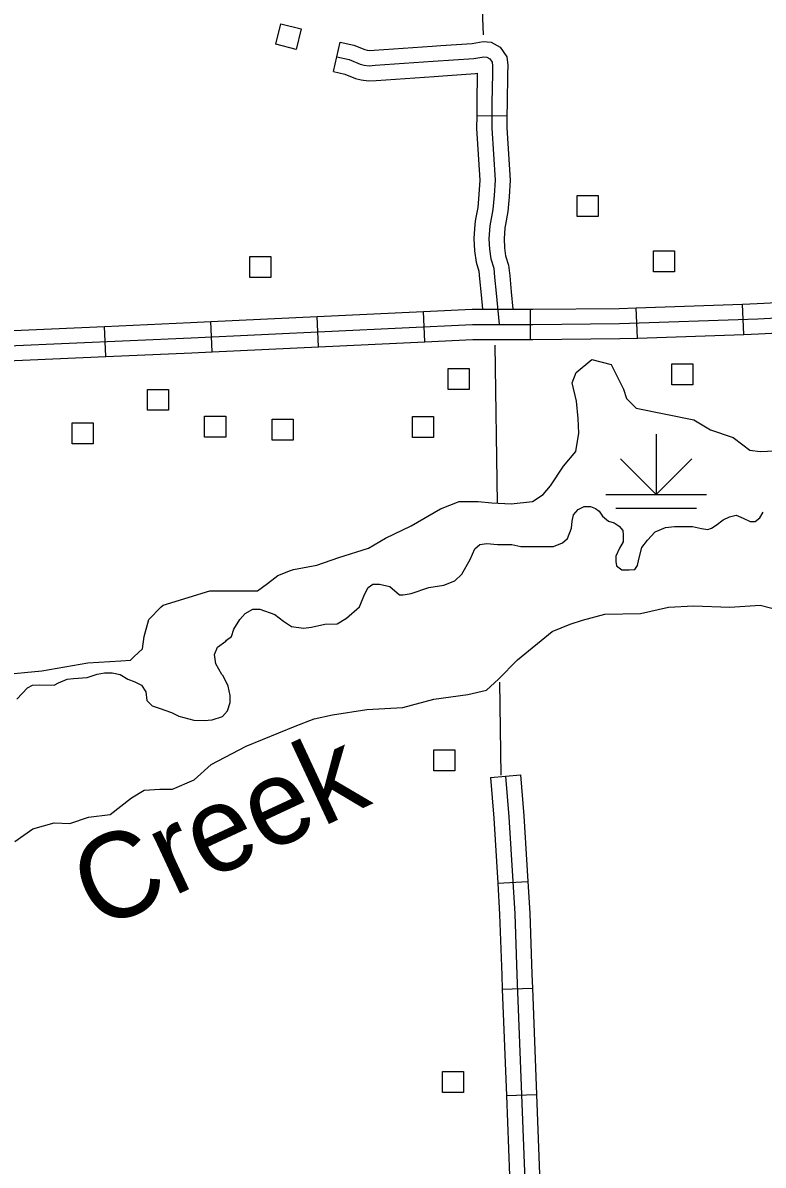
# Model space of a CAD drawing. Extents: x 1084508 to 1142749, y 1057638 to 1093403.
# Drawn here: x 1126380 to 1127533, y 1089777 to 1091555 of the extents above; entities that cross this region are included whole.
import ezdxf

# ---------------------------------------------------------------- set-up
doc = ezdxf.new("R2010")
doc.units = 0
for name, color, linetype in [('Level 32', 7, 'Continuous'), ('Level 35', 7, 'Continuous'), ('Level 44', 7, 'Continuous'), ('Level 45', 7, 'Continuous'), ('Level 47', 7, 'Continuous'), ('Level 5', 7, 'Continuous'), ('Level 56', 7, 'Continuous')]:
    doc.layers.add(name, color=color, linetype=linetype)

msp = doc.modelspace()

# ---------------------------------------------------------------- linework, layer by layer
at = {"layer": 'Level 32'}
for p, q in [((1127503.1, 1091070), (1127501.5, 1091117.1)), ((1127006.4, 1091058.5), (1127004.2, 1091105.5)), ((1127170.9, 1091062.1), (1127170.9, 1091109.1)), ((1127337.5, 1091064.3), (1127335.8, 1091111.4)), ((1126509.7, 1091035.4), (1126507.6, 1091082.4)), ((1126675.3, 1091042.8), (1126673.1, 1091089.8)), ((1126840.9, 1091050.6), (1126838.6, 1091097.7)), ((1127108.5, 1090380.3), (1127155.5, 1090384.2)), ((1127119.9, 1090215.5), (1127166.9, 1090218.4)), ((1127127, 1090050.5), (1127174, 1090052.3)), ((1127133.4, 1089884.9), (1127180.4, 1089886.7))]:
    msp.add_line(p, q, dxfattribs=at)
for points in [[(1125349.1, 1091024.6), (1125520.1, 1091026.3), (1125602.5, 1091029.5), (1125898.7, 1091037), (1126166.7, 1091043.8), (1126642.6, 1091064.8), (1127080.8, 1091085.6), (1127174.5, 1091085.6), (1127309.6, 1091086.9), (1127525.3, 1091094.3), (1127804.4, 1091108.5), (1128015.6, 1091116.8)], [(1127335.8, 1091111.4), (1127501.5, 1091117.1)], [(1127501.5, 1091117.1), (1127524.3, 1091117.9), (1127666.6, 1091125.1)], [(1126838.6, 1091097.7), (1127004.2, 1091105.5)], [(1127004.2, 1091105.5), (1127080.2, 1091109.1), (1127170.9, 1091109.1)], [(1127170.9, 1091109.1), (1127174.4, 1091109.1), (1127309, 1091110.5), (1127335.8, 1091111.4)], [(1126342, 1091075.1), (1126507.6, 1091082.4)], [(1126507.6, 1091082.4), (1126641.5, 1091088.3), (1126673.1, 1091089.8)], [(1126673.1, 1091089.8), (1126838.6, 1091097.7)], [(1127170.9, 1091062.1), (1127174.6, 1091062.1), (1127310.1, 1091063.4), (1127337.5, 1091064.3)], [(1127337.5, 1091064.3), (1127503.1, 1091070)], [(1127503.1, 1091070), (1127526.2, 1091070.8), (1127669, 1091078)], [(1126675.3, 1091042.8), (1126840.9, 1091050.6)], [(1126840.9, 1091050.6), (1127006.4, 1091058.5)], [(1127006.4, 1091058.5), (1127081.3, 1091062.1), (1127170.9, 1091062.1)], [(1126344.1, 1091028.1), (1126509.7, 1091035.4)], [(1126509.7, 1091035.4), (1126643.7, 1091041.2), (1126675.3, 1091042.8)], [(1127108.5, 1090380.3), (1127113.8, 1090317), (1127119.9, 1090215.5)], [(1127132, 1090382.3), (1127137.2, 1090318.7), (1127146.4, 1090168), (1127149.7, 1090073), (1127164.1, 1089700.1), (1127170.7, 1089401.7)], [(1127155.5, 1090384.2), (1127160.7, 1090320.4), (1127166.9, 1090218.4)], [(1127119.9, 1090215.5), (1127122.9, 1090166.9), (1127126.2, 1090072.2), (1127127, 1090050.5)], [(1127166.9, 1090218.4), (1127169.9, 1090169.1), (1127173.2, 1090073.9), (1127174, 1090052.3)], [(1127127, 1090050.5), (1127133.4, 1089884.9)], [(1127174, 1090052.3), (1127180.4, 1089886.7)], [(1127133.4, 1089884.9), (1127139.8, 1089719.3)], [(1127180.4, 1089886.7), (1127186.8, 1089721.1)]]:
    msp.add_lwpolyline(points, dxfattribs=at)
at = {"layer": 'Level 35'}
for points in [[(1127238.1, 1090789), (1127245.2, 1090797.2), (1127254.8, 1090801.8), (1127264.5, 1090801.8), (1127272.1, 1090798.7), (1127278.2, 1090794.6), (1127283.3, 1090787), (1127292.5, 1090779.4), (1127301.6, 1090776.8), (1127309.2, 1090771.2), (1127314.8, 1090764.6), (1127315.3, 1090758), (1127315.3, 1090747.3), (1127309.8, 1090737.1), (1127304.2, 1090724.9), (1127303.7, 1090716.3), (1127305.2, 1090709.7), (1127313.3, 1090703.6), (1127324.5, 1090703.6), (1127333.7, 1090704.1), (1127337.7, 1090710.2), (1127339.8, 1090720.3), (1127344.3, 1090738.2), (1127353.5, 1090749.9), (1127365.2, 1090762.6), (1127381.5, 1090769.2), (1127395.2, 1090770.7), (1127410.9, 1090770.7), (1127423.2, 1090770.7), (1127437.4, 1090767.7), (1127447.1, 1090766.1), (1127453.2, 1090768.2), (1127460.3, 1090772.8), (1127471, 1090781.4), (1127481.1, 1090786), (1127491.4, 1090788.5), (1127502.1, 1090783.9), (1127513.3, 1090778.9), (1127520.9, 1090778.9), (1127528.5, 1090784.5), (1127533.6, 1090793.1)], [(1126703, 1090497.1), (1126703, 1090507.8), (1126699.9, 1090522.1), (1126692.3, 1090538.4), (1126690.3, 1090540.4), (1126680.6, 1090557.2), (1126678.6, 1090571.9), (1126683.2, 1090583.1), (1126696.4, 1090592.3), (1126697.4, 1090593.8), (1126705.5, 1090599.9), (1126709.1, 1090611.1), (1126718.2, 1090625.9), (1126726.4, 1090635.5), (1126738.6, 1090642.1), (1126749.3, 1090642.1), (1126772.7, 1090634), (1126786.4, 1090623.3), (1126798.6, 1090615.2), (1126817.4, 1090612.6), (1126830.1, 1090614.2), (1126850.5, 1090618.7), (1126869.8, 1090619.3), (1126884.5, 1090628.4), (1126904.4, 1090645.7), (1126912.5, 1090665), (1126918.1, 1090676.2), (1126925.2, 1090681.3), (1126935.9, 1090681.3), (1126951.7, 1090677.3), (1126966.9, 1090664.5), (1126972.5, 1090664.5), (1126985.2, 1090666.6), (1127012.7, 1090676.2), (1127036.2, 1090679.6), (1127053, 1090686.3), (1127064.1, 1090696.9), (1127076.9, 1090719.3), (1127084.5, 1090736.1), (1127092.1, 1090742.7), (1127102.8, 1090744.3), (1127119.6, 1090742.7), (1127141.9, 1090742.7), (1127156.2, 1090739.7), (1127177, 1090739.7), (1127194.3, 1090739.7), (1127207, 1090739.7), (1127220.8, 1090745.3), (1127228.9, 1090752.4), (1127235, 1090768.2), (1127236, 1090779.4), (1127238.1, 1090789)], [(1126370.9, 1090502), (1126387.7, 1090519.8), (1126395.3, 1090523.9), (1126406, 1090524.4), (1126428.8, 1090523.9), (1126435.5, 1090527.4), (1126449.2, 1090533.5), (1126458.9, 1090534.5), (1126480.2, 1090535.6), (1126496, 1090541.2), (1126507.2, 1090543.2), (1126519.4, 1090543.2), (1126531.6, 1090540.6), (1126543.8, 1090533.5), (1126554.5, 1090529.2), (1126565.2, 1090524.1), (1126571.8, 1090513.4), (1126573.3, 1090500.2), (1126581.5, 1090491.6), (1126592.6, 1090488), (1126612, 1090481.4), (1126623.2, 1090475.8), (1126646.5, 1090469.2), (1126662.8, 1090468.7), (1126675, 1090470.2), (1126691.3, 1090475.3), (1126698.9, 1090483.9), (1126703, 1090497.1)]]:
    msp.add_lwpolyline(points, dxfattribs=at)
at = {"layer": 'Level 44'}
for p, q in [((1127366.8, 1090914.8), (1127366.8, 1090820.6)), ((1127366.8, 1090820.6), (1127311.3, 1090876.1)), ((1127366.8, 1090820.6), (1127422.2, 1090876.1)), ((1127288.3, 1090820.6), (1127445.2, 1090820.6)), ((1127304, 1090799.2), (1127429.5, 1090799.2))]:
    msp.add_line(p, q, dxfattribs=at)
at = {"layer": 'Level 45'}
for p, q in [((1126864.3, 1091479), (1126874.4, 1091525)), ((1127087.3, 1091410.7), (1127134.4, 1091410.3))]:
    msp.add_line(p, q, dxfattribs=at)
for points in [[(1127031.2, 1091519.5), (1127080.1, 1091522.8), (1127097.1, 1091525.7), (1127109.5, 1091524.8), (1127123.9, 1091517.1), (1127134.1, 1091502.3), (1127135.6, 1091488.9), (1127135.2, 1091475), (1127134.6, 1091430.3), (1127134.4, 1091410.3)], [(1126874.4, 1091525), (1126895.7, 1091520.3), (1126913.1, 1091513.3), (1126916.5, 1091512.4), (1126920.2, 1091511.9), (1126927.3, 1091512.4), (1127017.7, 1091518.6), (1127031.2, 1091519.5)], [(1126869.4, 1091502), (1126888.7, 1091497.8), (1126905.7, 1091490.9), (1126911.9, 1091489.3), (1126919.5, 1091488.3), (1126929, 1091488.9), (1127019.3, 1091495.2), (1127082.9, 1091499.4), (1127098.2, 1091502), (1127102.8, 1091501.7), (1127107.7, 1091499.1), (1127111.3, 1091493.8), (1127112, 1091487.9), (1127111.7, 1091475.5), (1127111, 1091430.6), (1127110.7, 1091391), (1127115.8, 1091310.3), (1127114.2, 1091286), (1127112.2, 1091264.4), (1127107.6, 1091238.9), (1127106.3, 1091218.9), (1127107.3, 1091202.4), (1127109.2, 1091187.4), (1127113.8, 1091173), (1127115.1, 1091158.9), (1127117.4, 1091134), (1127122, 1091085.6)], [(1126864.3, 1091479), (1126881.7, 1091475.2), (1126898.3, 1091468.5), (1126907.4, 1091466.1), (1126918.7, 1091464.6), (1126930.6, 1091465.4), (1127020.9, 1091471.7), (1127034.3, 1091472.6)], [(1127034.3, 1091472.6), (1127085.6, 1091476), (1127088.1, 1091476.4), (1127088.1, 1091476), (1127087.5, 1091430.9), (1127087.3, 1091410.7)], [(1127087.3, 1091410.7), (1127087.1, 1091390.3), (1127092.2, 1091310.3), (1127090.7, 1091287.9), (1127088.8, 1091267.6), (1127085.6, 1091249.5)], [(1127134.4, 1091410.3), (1127134.2, 1091391.6), (1127139.4, 1091310.2), (1127137.6, 1091284.2), (1127135.5, 1091261.3), (1127132, 1091241.2)], [(1127085.6, 1091249.5), (1127084.2, 1091241.7), (1127082.7, 1091219), (1127083.8, 1091200.2), (1127086.2, 1091182.2), (1127090.6, 1091168.2), (1127091.7, 1091156.7), (1127094, 1091131.8), (1127096.1, 1091109.1)], [(1127132, 1091241.2), (1127131, 1091236), (1127129.9, 1091218.8), (1127130.7, 1091204.7), (1127132.3, 1091192.5), (1127137, 1091177.7), (1127138.6, 1091161), (1127140.9, 1091136.2), (1127143.4, 1091109.1)]]:
    msp.add_lwpolyline(points, dxfattribs=at)
at = {"layer": 'Level 47'}
for points in [[(1126344.2, 1090540), (1126409.8, 1090546.1), (1126481.5, 1090558.8), (1126533, 1090561.6), (1126547.7, 1090562.7), (1126553.8, 1090568.3), (1126566.5, 1090580.5), (1126569.1, 1090599.8), (1126576.7, 1090626.3), (1126595.5, 1090645.6), (1126598.6, 1090648.6), (1126671.3, 1090671), (1126687, 1090671), (1126745.5, 1090671), (1126761.3, 1090682.2), (1126777.6, 1090694.4), (1126797.4, 1090702.6), (1126802, 1090704.1), (1126838.1, 1090710.7), (1126872.6, 1090722.9), (1126918.9, 1090737.2), (1126944.9, 1090752.9), (1126985, 1090771.8), (1127030.8, 1090798.2), (1127059.8, 1090809.6), (1127089.3, 1090809.6), (1127110.7, 1090807.6), (1127140.7, 1090806.1), (1127174.2, 1090809.6), (1127191, 1090820.8), (1127202.2, 1090834), (1127222.6, 1090865.1), (1127241.4, 1090887.5), (1127246.5, 1090916), (1127245.3, 1090939.2), (1127242.6, 1090966.1), (1127235.9, 1090994.4), (1127241.9, 1091010.4), (1127266.8, 1091030.8)], [(1127266.8, 1091030.8), (1127296.7, 1091023.1), (1127316, 1090984.9), (1127320.7, 1090970.2), (1127335.5, 1090955.1), (1127425.2, 1090937.1), (1127451.5, 1090921.6), (1127486.5, 1090909.5), (1127501.8, 1090897.8), (1127512.5, 1090889.7), (1127528.8, 1090887.6), (1127562.3, 1090889.1)], [(1126367.9, 1090280.7), (1126395.7, 1090300.4), (1126428.9, 1090309.7), (1126453.6, 1090308.4), (1126482.5, 1090318.3), (1126516.4, 1090322.6), (1126549.6, 1090348.5), (1126569.4, 1090360.2), (1126593.4, 1090362), (1126613.1, 1090362), (1126647, 1090376.8), (1126673.4, 1090400.2), (1126728.3, 1090429.2), (1126804.6, 1090460), (1126834.2, 1090471.7), (1126862.5, 1090477.9), (1126916.1, 1090485.9), (1126972.2, 1090489), (1127020.2, 1090501.9), (1127073.2, 1090509.3), (1127102.7, 1090516.1), (1127121.2, 1090533.3), (1127150.8, 1090563.5), (1127205, 1090607.3), (1127232.7, 1090619), (1127251.8, 1090625.2), (1127286.9, 1090634.4), (1127342.3, 1090635.6), (1127386.1, 1090645.5), (1127424.9, 1090647.3), (1127481.5, 1090645.5), (1127529, 1090648.6), (1127546.8, 1090643.7)]]:
    msp.add_lwpolyline(points, dxfattribs=at)
at = {"layer": 'Level 5'}
for points in [[(1127067.5, 1092284), (1127097.1, 1091536.3)], [(1127115.6, 1091053.1), (1127118.9, 1090807.2)], [(1127122.6, 1090528.4), (1127124.6, 1090383.8)]]:
    msp.add_lwpolyline(points, dxfattribs=at)
at = {"layer": 'Level 56'}
for points in [[(1126782.2, 1091553.4), (1126813.9, 1091545.5), (1126805.9, 1091513.7), (1126774.2, 1091521.7)], [(1127243.6, 1091253.6), (1127243.6, 1091286.2), (1127276.4, 1091286.2), (1127276.4, 1091253.6)], [(1126733.7, 1091158.6), (1126733.7, 1091191.3), (1126766.5, 1091191.3), (1126766.5, 1091158.6)], [(1127362.6, 1091167.4), (1127362.6, 1091200.1), (1127395.3, 1091200.1), (1127395.3, 1091167.4)], [(1127042.9, 1090984.1), (1127042.9, 1091016.8), (1127075.6, 1091016.8), (1127075.6, 1090984.1)], [(1127391.3, 1090991.4), (1127391.3, 1091024.1), (1127424, 1091024.1), (1127424, 1090991.4)], [(1126574.4, 1090951.8), (1126574.4, 1090984.4), (1126607.1, 1090984.4), (1126607.1, 1090951.8)], [(1126663.4, 1090910.1), (1126663.4, 1090942.8), (1126696.2, 1090942.8), (1126696.2, 1090910.1)], [(1126987.1, 1090909.6), (1126987.1, 1090942.2), (1127019.9, 1090942.2), (1127019.9, 1090909.6)], [(1126456.9, 1090899.8), (1126456.9, 1090932.5), (1126489.7, 1090932.5), (1126489.7, 1090899.8)], [(1126768.4, 1090905.4), (1126768.4, 1090938.1), (1126801.2, 1090938.1), (1126801.2, 1090905.4)], [(1127020.5, 1090390.6), (1127020.5, 1090423.3), (1127053.2, 1090423.3), (1127053.2, 1090390.6)], [(1127034, 1089889.8), (1127034, 1089922.4), (1127066.8, 1089922.4), (1127066.8, 1089889.8)]]:
    msp.add_lwpolyline(points, close=True, dxfattribs=at)

# ---------------------------------------------------------------- texts
at = {"layer": 'Level 35'}
msp.add_text('Creek', height=132.58, rotation=24.9785, dxfattribs=at).set_placement((1126497.8, 1090140.4))

doc.saveas('drawing.dxf')
